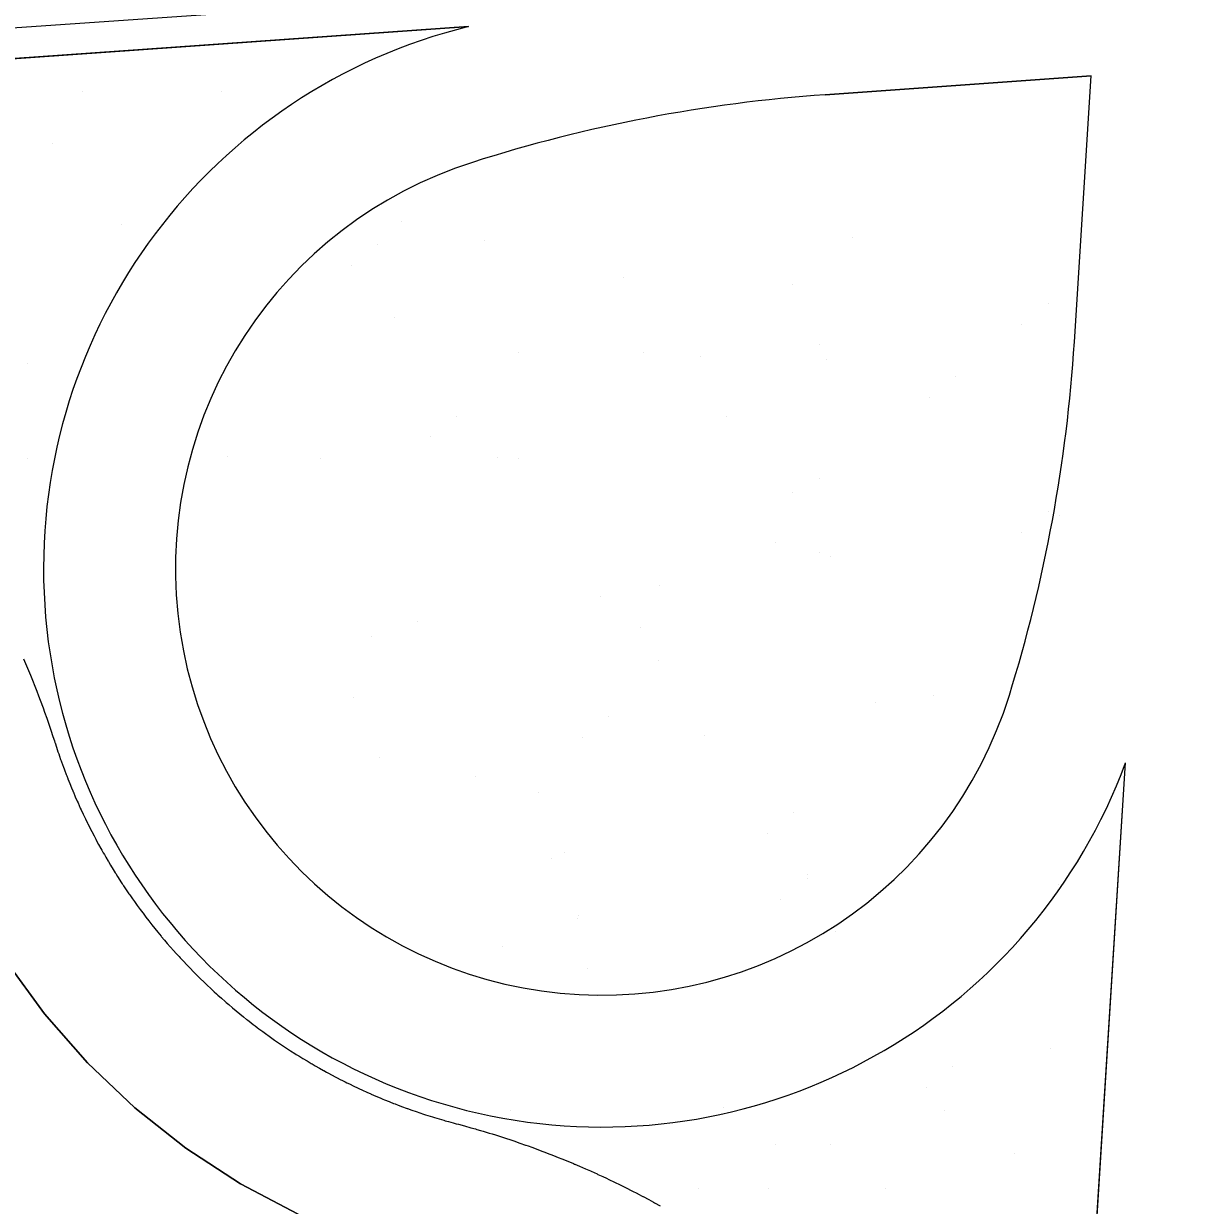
# Model space of a CAD drawing. Extents: x 419109 to 421295, y 4452223 to 4457798.
# Drawn here: x 420023.1 to 420098, y 4453635.5 to 4453711.7 of the extents above; entities that cross this region are included whole.
import ezdxf

# ---------------------------------------------------------------- set-up
doc = ezdxf.new("R2010")
doc.units = 0
for name, color, linetype in [('ADAKENARI', 7, 'Continuous'), ('Default', 7, 'Continuous'), ('KALDIRIM', 7, 'Continuous'), ('PL_AYA_PARK_DINLENME', 7, 'Continuous'), ('PL_TURZM', 7, 'Continuous'), ('TR_PARKALANI', 7, 'Continuous'), ('TR_TİCT', 7, 'Continuous')]:
    doc.layers.add(name, color=color, linetype=linetype)

# ---------------------------------------------------------------- blocks, each defined once
blk = doc.blocks.new('POINT_DISPLAY')
at = {"layer": 'Default'}
blk.add_line((0, 0), (0, 0), dxfattribs=at)

msp = doc.modelspace()

# ---------------------------------------------------------------- linework, layer by layer
at = {"layer": 'ADAKENARI'}
for p, q in [((420022.013, 4453651.215), (420024.484, 4453647.814)), ((420024.484, 4453647.814), (420027.255, 4453644.652)), ((420027.255, 4453644.652), (420030.303, 4453641.757)), ((420030.303, 4453641.757), (420033.602, 4453639.152)), ((420033.602, 4453639.152), (420037.126, 4453636.859)), ((420037.126, 4453636.859), (420040.844, 4453634.897))]:
    msp.add_line(p, q, dxfattribs=at)
at = {"layer": 'KALDIRIM'}
for p, q in [((419961.308, 4453707.176), (420174.532, 4453721.914)), ((419975.645, 4453706.101), (420051.821, 4453711.476)), ((420074.823, 4453707.085), (420091.963, 4453708.294)), ((420090.883, 4453691.145), (420091.963, 4453708.294)), ((420090.567, 4453606.636), (420094.182, 4453664.006))]:
    msp.add_line(p, q, dxfattribs=at)
msp.add_lwpolyline([(420023.138, 4453670.706), (420023.52, 4453669.808), (420023.579, 4453669.665), (420023.999, 4453668.616), (420024.113, 4453668.32), (420024.358, 4453667.665), (420024.397, 4453667.559), (420024.5, 4453667.276), (420024.638, 4453666.887), (420024.664, 4453666.815), (420024.774, 4453666.496), (420024.775, 4453666.494), (420024.907, 4453666.105), (420025.037, 4453665.712), (420025.131, 4453665.421), (420025.164, 4453665.319), (420025.171, 4453665.295), (420025.261, 4453665.017), (420025.359, 4453664.722), (420025.406, 4453664.582), (420025.46, 4453664.427), (420025.53, 4453664.226), (420025.563, 4453664.133), (420025.668, 4453663.841), (420025.69, 4453663.78), (420025.776, 4453663.549), (420025.886, 4453663.258), (420025.921, 4453663.168), (420025.992, 4453662.985), (420025.999, 4453662.968), (420026.114, 4453662.679), (420026.232, 4453662.39), (420026.312, 4453662.197), (420026.343, 4453662.123), (420026.352, 4453662.103), (420026.474, 4453661.817), (420026.599, 4453661.532), (420026.651, 4453661.417), (420026.726, 4453661.248), (420026.798, 4453661.091), (420026.856, 4453660.965), (420026.988, 4453660.684), (420027.007, 4453660.644), (420027.122, 4453660.403), (420027.259, 4453660.123), (420027.284, 4453660.074), (420027.38, 4453659.88), (420027.398, 4453659.845), (420027.54, 4453659.568), (420027.683, 4453659.292), (420027.772, 4453659.125), (420027.8, 4453659.072), (420027.829, 4453659.017), (420027.978, 4453658.744), (420028.128, 4453658.471), (420028.18, 4453658.379), (420028.281, 4453658.2), (420028.347, 4453658.086), (420028.437, 4453657.93), (420028.594, 4453657.662), (420028.606, 4453657.642), (420028.754, 4453657.395), (420028.916, 4453657.129), (420028.923, 4453657.117), (420029.048, 4453656.916), (420029.08, 4453656.865), (420029.199, 4453656.676), (420029.246, 4453656.602), (420029.415, 4453656.341), (420029.507, 4453656.2), (420029.529, 4453656.166), (420029.586, 4453656.08), (420029.759, 4453655.822), (420029.934, 4453655.565), (420029.982, 4453655.494), (420030.111, 4453655.309), (420030.164, 4453655.234), (420030.291, 4453655.055), (420030.472, 4453654.802), (420030.474, 4453654.8), (420030.656, 4453654.551), (420030.826, 4453654.322), (420030.842, 4453654.301), (420030.981, 4453654.117), (420031.03, 4453654.053), (420031.22, 4453653.807), (420031.412, 4453653.562), (420031.503, 4453653.446), (420031.516, 4453653.43), (420031.606, 4453653.319), (420031.802, 4453653.077), (420032, 4453652.837), (420032.041, 4453652.788), (420032.2, 4453652.599), (420032.233, 4453652.56), (420032.403, 4453652.362), (420032.595, 4453652.141), (420032.607, 4453652.127), (420032.813, 4453651.894), (420032.977, 4453651.712), (420033.021, 4453651.663), (420033.162, 4453651.508), (420033.231, 4453651.433), (420033.443, 4453651.205), (420033.657, 4453650.979), (420033.744, 4453650.888), (420033.745, 4453650.887), (420033.873, 4453650.755), (420034.09, 4453650.533), (420034.31, 4453650.312), (420034.341, 4453650.281), (420034.531, 4453650.093), (420034.539, 4453650.086), (420034.754, 4453649.877), (420034.944, 4453649.695), (420034.951, 4453649.689), (420034.979, 4453649.662), (420035.206, 4453649.449), (420035.356, 4453649.31), (420035.435, 4453649.237), (420035.574, 4453649.11), (420035.665, 4453649.028), (420035.897, 4453648.821), (420036.131, 4453648.616), (420036.197, 4453648.558), (420036.211, 4453648.546), (420036.366, 4453648.412), (420036.604, 4453648.211), (420036.843, 4453648.011), (420036.86, 4453647.997), (420037.06, 4453647.833), (420037.083, 4453647.814), (420037.326, 4453647.619), (420037.522, 4453647.463), (420037.569, 4453647.425), (420037.815, 4453647.234), (420037.945, 4453647.134), (420038.062, 4453647.045), (420038.196, 4453646.944), (420038.311, 4453646.858), (420038.561, 4453646.673), (420038.813, 4453646.49), (420038.851, 4453646.463), (420038.882, 4453646.441), (420039.066, 4453646.31), (420039.321, 4453646.131), (420039.577, 4453645.955), (420039.579, 4453645.953), (420039.777, 4453645.82), (420039.835, 4453645.78), (420040.094, 4453645.608), (420040.287, 4453645.482), (420040.355, 4453645.438), (420040.617, 4453645.271), (420040.722, 4453645.205), (420040.881, 4453645.105), (420041.006, 4453645.027), (420041.146, 4453644.942), (420041.412, 4453644.781), (420041.679, 4453644.622), (420041.685, 4453644.619), (420041.735, 4453644.589), (420041.948, 4453644.465), (420042.211, 4453644.315), (420042.219, 4453644.311), (420042.474, 4453644.168), (420042.49, 4453644.159), (420042.666, 4453644.062), (420042.763, 4453644.009), (420043.037, 4453643.862), (420043.222, 4453643.764), (420043.312, 4453643.717), (420043.589, 4453643.574), (420043.663, 4453643.536), (420043.866, 4453643.434), (420043.98, 4453643.377), (420044.145, 4453643.295), (420044.425, 4453643.16), (420044.675, 4453643.041), (420044.706, 4453643.026), (420044.746, 4453643.008), (420044.989, 4453642.895), (420045.272, 4453642.767), (420045.52, 4453642.656), (420045.556, 4453642.64), (420045.703, 4453642.576), (420045.842, 4453642.516), (420046.128, 4453642.395), (420046.303, 4453642.322), (420046.416, 4453642.276), (420046.704, 4453642.159), (420046.744, 4453642.144), (420046.994, 4453642.045), (420047.093, 4453642.007), (420047.284, 4453641.933), (420047.576, 4453641.824), (420047.798, 4453641.743), (420047.868, 4453641.717), (420047.889, 4453641.709), (420048.161, 4453641.613), (420048.455, 4453641.511), (420048.693, 4453641.43), (420048.75, 4453641.411), (420048.863, 4453641.374), (420049.046, 4453641.314), (420049.342, 4453641.22), (420049.503, 4453641.17), (420049.639, 4453641.128), (420049.938, 4453641.038), (420049.939, 4453641.038), (420050.236, 4453640.952), (420050.318, 4453640.928), (420050.536, 4453640.867), (420050.836, 4453640.785), (420051.025, 4453640.735), (420051.173, 4453640.696), (420051.176, 4453640.695), (420051.573, 4453640.588), (420051.971, 4453640.478), (420052.265, 4453640.394), (420052.369, 4453640.364), (420052.587, 4453640.301), (420052.765, 4453640.248), (420053.161, 4453640.129), (420053.348, 4453640.071), (420053.556, 4453640.007), (420053.95, 4453639.882), (420054.135, 4453639.822), (420054.343, 4453639.754), (420054.424, 4453639.727), (420054.735, 4453639.623), (420055.127, 4453639.489), (420055.493, 4453639.361), (420055.517, 4453639.353), (420055.669, 4453639.299), (420055.906, 4453639.213), (420056.294, 4453639.071), (420056.555, 4453638.974), (420056.681, 4453638.926), (420057.068, 4453638.778), (420057.187, 4453638.732), (420057.452, 4453638.628), (420057.609, 4453638.566), (420057.836, 4453638.474), (420058.219, 4453638.318), (420058.601, 4453638.159), (420058.654, 4453638.136), (420058.688, 4453638.122), (420058.981, 4453637.997), (420059.36, 4453637.832), (420059.69, 4453637.686), (420059.738, 4453637.665), (420060.115, 4453637.495), (420060.171, 4453637.469), (420060.491, 4453637.322), (420060.718, 4453637.215), (420060.865, 4453637.146), (420061.238, 4453636.968), (420061.609, 4453636.787), (420061.635, 4453636.774), (420061.735, 4453636.724), (420061.98, 4453636.603), (420062.349, 4453636.416), (420062.716, 4453636.227), (420062.743, 4453636.213), (420063.071, 4453636.041), (420063.079, 4453636.037), (420063.082, 4453636.035), (420063.447, 4453635.84), (420063.74, 4453635.681), (420063.81, 4453635.643), (420064.172, 4453635.443)], dxfattribs=at)
for centre, radius, start, end in [((420060.427, 4453676.52), 36, 103.8315, 339.65895), ((420081.687, 4453609.827), 97.5, 94.03653, 107.68008), ((420060.427, 4453676.52), 27.5, 107.68008, 342.75077), ((419993.576, 4453697.277), 97.5, 342.75077, 356.39423)]:
    msp.add_arc(centre, radius, start, end, dxfattribs=at)
at = {"layer": 'PL_AYA_PARK_DINLENME'}
for points in [[(420051.821, 4453711.476), (419975.645, 4453706.101)], [(420090.883, 4453691.145), (420091.963, 4453708.294), (420074.823, 4453707.085)], [(420023.138, 4453670.706), (420023.52, 4453669.808), (420023.579, 4453669.665), (420023.999, 4453668.616), (420024.113, 4453668.32), (420024.358, 4453667.665), (420024.397, 4453667.559), (420024.5, 4453667.276), (420024.638, 4453666.887), (420024.664, 4453666.815), (420024.774, 4453666.496), (420024.907, 4453666.105), (420025.037, 4453665.712), (420025.131, 4453665.421), (420025.164, 4453665.319), (420025.171, 4453665.295), (420025.261, 4453665.017), (420025.359, 4453664.722), (420025.406, 4453664.582), (420025.46, 4453664.427), (420025.53, 4453664.226), (420025.563, 4453664.133), (420025.668, 4453663.841), (420025.69, 4453663.78), (420025.776, 4453663.549), (420025.886, 4453663.258), (420025.921, 4453663.168), (420025.992, 4453662.985), (420025.999, 4453662.968), (420026.114, 4453662.679), (420026.232, 4453662.39), (420026.312, 4453662.197), (420026.343, 4453662.123), (420026.352, 4453662.103), (420026.474, 4453661.817), (420026.599, 4453661.532), (420026.651, 4453661.417), (420026.726, 4453661.248), (420026.798, 4453661.091), (420026.856, 4453660.965), (420026.988, 4453660.684), (420027.007, 4453660.644), (420027.122, 4453660.403), (420027.259, 4453660.123), (420027.284, 4453660.074), (420027.38, 4453659.88), (420027.398, 4453659.845), (420027.54, 4453659.568), (420027.683, 4453659.292), (420027.772, 4453659.125), (420027.8, 4453659.072), (420027.829, 4453659.017), (420027.978, 4453658.744), (420028.128, 4453658.471), (420028.18, 4453658.379), (420028.281, 4453658.2), (420028.347, 4453658.086), (420028.437, 4453657.93), (420028.594, 4453657.662), (420028.606, 4453657.642), (420028.754, 4453657.395), (420028.916, 4453657.129), (420028.923, 4453657.117), (420029.048, 4453656.916), (420029.08, 4453656.865), (420029.199, 4453656.676), (420029.246, 4453656.602), (420029.415, 4453656.341), (420029.507, 4453656.2), (420029.529, 4453656.166), (420029.586, 4453656.08), (420029.759, 4453655.822), (420029.934, 4453655.565), (420029.982, 4453655.494), (420030.111, 4453655.309), (420030.164, 4453655.234), (420030.291, 4453655.055), (420030.472, 4453654.802), (420030.656, 4453654.551), (420030.826, 4453654.322), (420030.842, 4453654.301), (420030.981, 4453654.117), (420031.03, 4453654.053), (420031.22, 4453653.807), (420031.412, 4453653.562), (420031.503, 4453653.446), (420031.516, 4453653.43), (420031.606, 4453653.319), (420031.802, 4453653.077), (420032, 4453652.837), (420032.041, 4453652.788), (420032.2, 4453652.599), (420032.233, 4453652.56), (420032.403, 4453652.362), (420032.595, 4453652.141), (420032.607, 4453652.127), (420032.813, 4453651.894), (420032.977, 4453651.712), (420033.021, 4453651.663), (420033.162, 4453651.508), (420033.231, 4453651.433), (420033.443, 4453651.205), (420033.657, 4453650.979), (420033.744, 4453650.888), (420033.873, 4453650.755), (420034.09, 4453650.533), (420034.31, 4453650.312), (420034.341, 4453650.281), (420034.531, 4453650.093), (420034.754, 4453649.877), (420034.944, 4453649.695), (420034.979, 4453649.662), (420035.206, 4453649.449), (420035.356, 4453649.31), (420035.435, 4453649.237), (420035.574, 4453649.11), (420035.665, 4453649.028), (420035.897, 4453648.821), (420036.131, 4453648.616), (420036.197, 4453648.558), (420036.211, 4453648.546), (420036.366, 4453648.412), (420036.604, 4453648.211), (420036.843, 4453648.011), (420036.86, 4453647.997), (420037.06, 4453647.833), (420037.083, 4453647.814), (420037.326, 4453647.619), (420037.522, 4453647.463), (420037.569, 4453647.425), (420037.815, 4453647.234), (420037.945, 4453647.134), (420038.062, 4453647.045), (420038.196, 4453646.944), (420038.311, 4453646.858), (420038.561, 4453646.673), (420038.813, 4453646.49), (420038.851, 4453646.463), (420038.882, 4453646.441), (420039.066, 4453646.31), (420039.321, 4453646.131), (420039.577, 4453645.955), (420039.777, 4453645.82), (420039.835, 4453645.78), (420040.094, 4453645.608), (420040.287, 4453645.482), (420040.355, 4453645.438), (420040.617, 4453645.271), (420040.722, 4453645.205), (420040.881, 4453645.105), (420041.006, 4453645.027), (420041.146, 4453644.942), (420041.412, 4453644.781), (420041.679, 4453644.622), (420041.735, 4453644.589), (420041.948, 4453644.465), (420042.211, 4453644.315), (420042.474, 4453644.168), (420042.49, 4453644.159), (420042.666, 4453644.062), (420042.763, 4453644.009), (420043.037, 4453643.862), (420043.222, 4453643.764), (420043.312, 4453643.717), (420043.589, 4453643.574), (420043.663, 4453643.536), (420043.866, 4453643.434), (420043.98, 4453643.377), (420044.145, 4453643.295), (420044.425, 4453643.16), (420044.675, 4453643.041), (420044.706, 4453643.026), (420044.746, 4453643.008), (420044.989, 4453642.895), (420045.272, 4453642.767), (420045.52, 4453642.656), (420045.556, 4453642.64), (420045.703, 4453642.576), (420045.842, 4453642.516), (420046.128, 4453642.395), (420046.303, 4453642.322), (420046.416, 4453642.276), (420046.704, 4453642.159), (420046.744, 4453642.144), (420046.994, 4453642.045), (420047.093, 4453642.007), (420047.284, 4453641.933), (420047.576, 4453641.824), (420047.798, 4453641.743), (420047.868, 4453641.717), (420047.889, 4453641.709), (420048.161, 4453641.613), (420048.455, 4453641.511), (420048.693, 4453641.43), (420048.75, 4453641.411), (420048.863, 4453641.374), (420049.046, 4453641.314), (420049.342, 4453641.22), (420049.503, 4453641.17), (420049.639, 4453641.128), (420049.938, 4453641.038), (420050.236, 4453640.952), (420050.318, 4453640.928), (420050.536, 4453640.867), (420050.836, 4453640.785), (420051.025, 4453640.735), (420051.173, 4453640.696), (420051.573, 4453640.588), (420051.971, 4453640.478), (420052.265, 4453640.394), (420052.369, 4453640.364), (420052.587, 4453640.301), (420052.765, 4453640.248), (420053.161, 4453640.129), (420053.348, 4453640.071), (420053.556, 4453640.007), (420053.95, 4453639.882), (420054.135, 4453639.822), (420054.343, 4453639.754), (420054.424, 4453639.727), (420054.735, 4453639.623), (420055.127, 4453639.489), (420055.493, 4453639.361), (420055.517, 4453639.353), (420055.669, 4453639.299), (420055.906, 4453639.213), (420056.294, 4453639.071), (420056.555, 4453638.974), (420056.681, 4453638.926), (420057.068, 4453638.778), (420057.187, 4453638.732), (420057.452, 4453638.628), (420057.609, 4453638.566), (420057.836, 4453638.474), (420058.219, 4453638.318), (420058.601, 4453638.159), (420058.654, 4453638.136), (420058.688, 4453638.122), (420058.981, 4453637.997), (420059.36, 4453637.832), (420059.69, 4453637.686), (420059.738, 4453637.665), (420060.115, 4453637.495), (420060.171, 4453637.469), (420060.491, 4453637.322), (420060.718, 4453637.215), (420060.865, 4453637.146), (420061.238, 4453636.968), (420061.609, 4453636.787), (420061.635, 4453636.774), (420061.735, 4453636.724), (420061.98, 4453636.603), (420062.349, 4453636.416), (420062.716, 4453636.227), (420062.743, 4453636.213), (420063.071, 4453636.041)], [(420090.567, 4453606.636), (420094.182, 4453664.006)], [(420063.071, 4453636.041), (420063.079, 4453636.037), (420063.447, 4453635.84), (420063.74, 4453635.681), (420063.81, 4453635.643), (420064.172, 4453635.443)]]:
    msp.add_lwpolyline(points, dxfattribs=at)
for centre, radius, start, end in [((420060.427, 4453676.52), 36, 103.8315, 339.65895), ((420081.687, 4453609.827), 97.5, 94.03653, 107.68008), ((420060.427, 4453676.52), 27.5, 107.68008, 342.75077), ((419993.576, 4453697.277), 97.5, 342.75077, 356.39423)]:
    msp.add_arc(centre, radius, start, end, dxfattribs=at)
at = {"layer": 'PL_TURZM'}
msp.add_lwpolyline([(420040.844, 4453634.897), (420037.126, 4453636.859), (420033.602, 4453639.152), (420030.303, 4453641.757), (420027.255, 4453644.652), (420024.484, 4453647.814), (420022.013, 4453651.215)], dxfattribs=at)
at = {"layer": 'TR_TİCT'}
msp.add_lwpolyline([(420040.844, 4453634.897), (420037.126, 4453636.859), (420033.602, 4453639.152), (420030.303, 4453641.757), (420027.255, 4453644.652), (420024.484, 4453647.814), (420022.013, 4453651.215)], dxfattribs=at)

# ---------------------------------------------------------------- block references
at = {"layer": 'TR_PARKALANI', "xscale": 0.1, "yscale": 0.10000000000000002}
for p in [(420026.927, 4453707.267), (420035.911, 4453707.267), (420025.036, 4453703.957), (420029.482, 4453698.7), (420047.475, 4453698.903), (420076.579, 4453697.9), (420045.963, 4453697.44), (420052.855, 4453697.709), (420044.254, 4453696.096), (420061.807, 4453695.295), (420072.723, 4453694.866), (420089.204, 4453693.606), (420047.035, 4453692.69), (420087.495, 4453692.262), (420074.431, 4453691.001), (420055.06, 4453690.482), (420063.097, 4453690.482), (420066.759, 4453690.18), (420023.381, 4453689.773), (420074.918, 4453690.009), (420083.239, 4453688.92), (420081.531, 4453687.575), (420051.075, 4453686.364), (420068.467, 4453686.315), (420049.367, 4453685.019), (420023.381, 4453683.626), (420036.303, 4453683.759), (420042.294, 4453683.626), (420053.695, 4453683.711), (420055.06, 4453683.626), (420074.419, 4453682.35), (420072.723, 4453681.447), (420089.204, 4453680.187), (420089.9, 4453679.94), (420087.495, 4453678.842), (420071.608, 4453678.189), (420074.431, 4453677.582), (420075.128, 4453677.335), (420064.154, 4453675.408), (420060.356, 4453674.731), (420048.514, 4453673.089), (420062.929, 4453672.708), (420045.584, 4453672.126), (420064.043, 4453670.624), (420044.393, 4453668.24), (420081.788, 4453668.356), (420078.058, 4453667.879), (420060.874, 4453666.98), (420067.016, 4453665.751), (420059.165, 4453665.636), (420046.101, 4453664.375), (420052.244, 4453663.146), (420056.321, 4453662.063), (420072.802, 4453660.803), (420071.093, 4453659.458), (420058.03, 4453658.198), (420057.173, 4453657.803), (420073.677, 4453656.771), (420073.654, 4453656.543), (420089.873, 4453656.154), (420071.945, 4453655.198), (420058.882, 4453653.938), (420058.905, 4453654.166), (420075.453, 4453653.107), (420054.036, 4453652.192), (420059.516, 4453650.774), (420089.357, 4453645.578), (420083.026, 4453644.401), (420081.318, 4453643.057), (420054.524, 4453641.587), (420068.254, 4453641.797), (420082.483, 4453641.587), (420071.608, 4453639.418), (420075.154, 4453639.418), (420086.998, 4453638.811), (420066.644, 4453636.581), (420071.135, 4453636.581), (420078.7, 4453636.581)]:
    msp.add_blockref('POINT_DISPLAY', p, dxfattribs=at)

doc.saveas('drawing.dxf')
